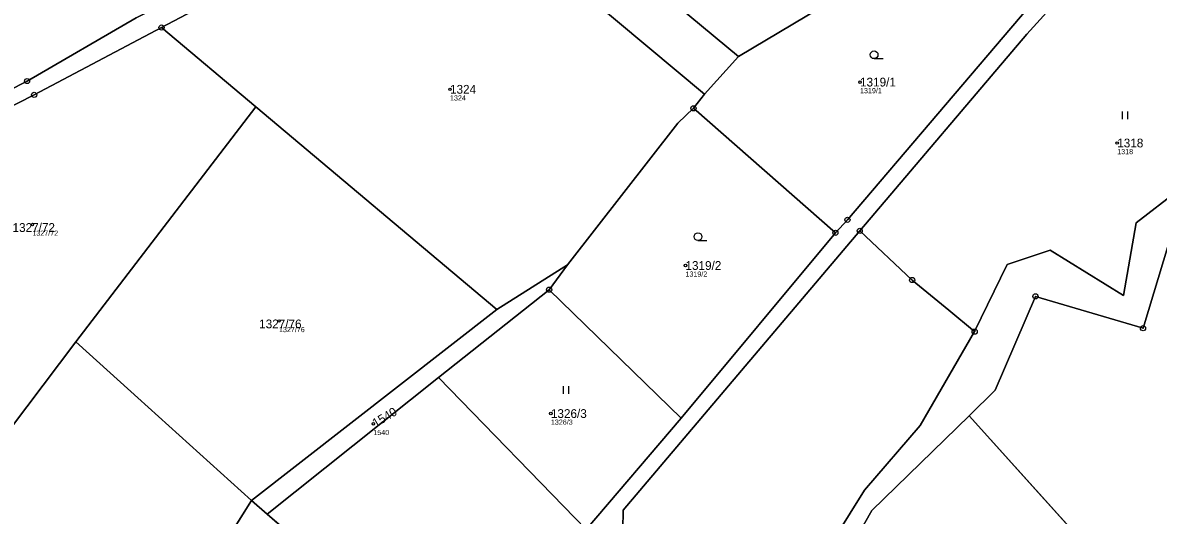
# Model space of a CAD drawing. Extents: x -658203 to -653176, y -1156738 to -1151709.
# Drawn here: x -654131.6 to -653911.6, y -1153775.6 to -1153680.3 of the extents above; entities that cross this region are included whole.
import ezdxf

# ---------------------------------------------------------------- set-up
doc = ezdxf.new("R2010")
doc.units = 0
for name, color, linetype in [('Vrstva 1', 7, 'Continuous'), ('Vrstva 2', 7, 'Continuous'), ('Vrstva 3', 7, 'Continuous'), ('Vrstva 50', 7, 'Continuous'), ('Vrstva 51', 7, 'Continuous'), ('Vrstva 8', 7, 'Continuous')]:
    doc.layers.add(name, color=color, linetype=linetype)

msp = doc.modelspace()

# ---------------------------------------------------------------- linework, layer by layer
at = {"layer": 'Vrstva 1'}
for p, q in [((-653992.89, -1153686.82), (-654040.05, -1153647.73)), ((-654049.64, -1153652.13), (-654104.68, -1153681.2)), ((-654049.64, -1153652.13), (-653999.5, -1153694.09)), ((-653974.59, -1153675.93), (-653992.89, -1153686.82)), ((-653971.8, -1153718.42), (-653936.78, -1153677.41)), ((-654104.68, -1153681.2), (-654086.44, -1153696.52)), ((-653992.89, -1153686.82), (-653999.5, -1153694.09)), ((-653999.5, -1153694.09), (-654001.63, -1153696.83)), ((-654121.27, -1153742.03), (-654086.44, -1153696.52)), ((-654086.44, -1153696.52), (-654039.7, -1153735.75)), ((-654001.63, -1153696.83), (-653974.13, -1153720.92)), ((-653974.13, -1153720.92), (-653971.8, -1153718.42)), ((-654004, -1153756.79), (-653974.13, -1153720.92)), ((-654026.01, -1153727.14), (-654039.7, -1153735.75)), ((-654026.01, -1153727.14), (-654029.6, -1153731.94)), ((-653947.15, -1153740.06), (-653940.86, -1153727.05)), ((-654029.6, -1153731.94), (-654051.01, -1153748.96)), ((-654029.6, -1153731.94), (-654004, -1153756.79)), ((-654039.7, -1153735.75), (-654087.28, -1153772.77)), ((-654121.27, -1153742.03), (-654137.19, -1153762.98)), ((-654087.28, -1153772.77), (-654121.27, -1153742.03)), ((-654051.01, -1153748.96), (-654084.24, -1153775.37)), ((-654022.41, -1153778.36), (-654051.01, -1153748.96)), ((-653943.16, -1153751.42), (-653948.21, -1153756.34)), ((-654022.41, -1153778.36), (-654004, -1153756.79)), ((-653948.21, -1153756.34), (-653889.23, -1153821.76)), ((-654141.1, -1153858.51), (-654087.28, -1153772.77)), ((-654087.28, -1153772.77), (-654084.24, -1153775.37)), ((-654084.24, -1153775.37), (-654044.67, -1153809.36))]:
    msp.add_line(p, q, dxfattribs=at)
for points in [[(-654274.56, -1153742.66), (-654212.41, -1153727.82), (-654205.86, -1153725.52), (-654182.96, -1153717.24), (-654164.69, -1153708.82), (-654130.74, -1153691.56), (-654109.63, -1153679.34), (-654045.69, -1153646.74), (-654018.83, -1153634.48), (-654003.08, -1153628.92), (-653982.27, -1153624.68), (-653954.1, -1153620.58)], [(-653917.19, -1153660.63), (-653937.02, -1153682.48), (-653969.42, -1153720.56)], [(-654104.68, -1153681.2), (-654129.37, -1153694.24), (-654163.32, -1153711.49), (-654176.75, -1153717.78)], [(-654001.63, -1153696.83), (-654004.65, -1153699.74), (-654026.01, -1153727.14)], [(-653940.86, -1153727.05), (-653932.55, -1153724.3), (-653918.32, -1153733.05), (-653915.83, -1153719.01), (-653907.63, -1153712.67), (-653890.35, -1153709), (-653874.17, -1153697.87)], [(-653858.4, -1153721.02), (-653854.88, -1153715.78), (-653865.85, -1153707.59), (-653874.46, -1153707.88), (-653890.49, -1153717.03), (-653909.56, -1153722.92), (-653914.53, -1153739.39)], [(-654021.11, -1153883.25), (-653996.47, -1153805.14), (-654015.37, -1153782.13), (-654015.28, -1153774.6), (-653969.42, -1153720.56)], [(-653969.42, -1153720.56), (-653959.26, -1153730.07), (-653952.17, -1153735.93), (-653947.15, -1153740.06)], [(-653914.53, -1153739.39), (-653935.37, -1153733.23), (-653943.16, -1153751.42)], [(-653947.15, -1153740.06), (-653957.73, -1153758.21), (-653968.5, -1153770.72), (-653976.84, -1153784.12), (-653989.26, -1153792.68), (-653989.12, -1153805.4), (-653951.99, -1153875.16), (-653959.91, -1153887.05), (-653978.81, -1153887.7), (-653985.03, -1153895.43), (-653986.39, -1153915.3), (-653985.04, -1153919.01)], [(-653946.46, -1153873.3), (-653946.46, -1153867.46), (-653962.99, -1153843.94), (-653960.81, -1153833.56), (-653983.35, -1153805.25), (-653981.15, -1153799.48), (-653967.06, -1153774.71), (-653948.21, -1153756.34)]]:
    msp.add_lwpolyline(points, dxfattribs=at)
at = {"layer": 'Vrstva 3'}
for p, q in [((-653966.63, -1153687.22), (-653964.88, -1153687.22)), ((-653918.5, -1153698.93), (-653918.5, -1153697.43)), ((-653917.5, -1153698.93), (-653917.5, -1153697.43)), ((-654000.76, -1153722.43), (-653999.01, -1153722.43)), ((-654026.8, -1153752.1), (-654026.8, -1153750.6)), ((-654025.8, -1153752.1), (-654025.8, -1153750.6))]:
    msp.add_line(p, q, dxfattribs=at)
for centre in [(-653966.63, -1153686.47), (-654000.76, -1153721.68)]:
    msp.add_circle(centre, 0.75, dxfattribs=at)
at = {"layer": 'Vrstva 50'}
for centre in [(-654048.8, -1153693.16), (-653969.36, -1153691.76), (-653919.53, -1153703.55), (-654129.71, -1153719.34), (-654003.18, -1153727.26), (-654081.93, -1153738), (-654029.25, -1153755.92), (-654063.65, -1153757.92)]:
    msp.add_circle(centre, 0.25, dxfattribs=at)
at = {"layer": 'Vrstva 51'}
for points in [[(-654164.69, -1153708.82), (-654130.74, -1153691.56), (-654109.63, -1153679.34), (-654045.69, -1153646.74), (-654018.83, -1153634.48), (-654003.08, -1153628.92), (-653982.27, -1153624.68), (-653954.1, -1153620.58), (-653924.53, -1153614.97), (-653910.59, -1153613.29)], [(-653896.8, -1153670.3), (-653924.97, -1153642.27), (-653954.1, -1153620.58), (-653982.27, -1153624.68), (-654003.08, -1153628.92), (-654018.83, -1153634.48), (-654045.69, -1153646.74), (-654109.63, -1153679.34), (-654130.74, -1153691.56), (-654164.69, -1153708.82)], [(-654163.32, -1153711.49), (-654129.37, -1153694.24), (-654104.68, -1153681.2), (-654049.64, -1153652.13), (-654044.38, -1153649.35), (-654040.05, -1153647.73), (-654017.94, -1153639.46), (-654001.71, -1153633.77), (-653978.32, -1153628.93), (-653962.38, -1153627.57), (-653956.6, -1153627.08), (-653946.22, -1153631.68), (-653898.48, -1153672.9)], [(-654015.37, -1153782.13), (-654015.28, -1153774.6), (-653969.42, -1153720.56), (-653937.02, -1153682.48), (-653917.19, -1153660.63), (-653920.21, -1153658.01), (-653936.78, -1153677.41), (-653971.8, -1153718.42), (-653974.13, -1153720.92), (-654004, -1153756.79), (-654022.41, -1153778.36)], [(-653907.63, -1153712.67), (-653915.83, -1153719.01), (-653918.32, -1153733.05), (-653932.55, -1153724.3), (-653940.86, -1153727.05), (-653947.15, -1153740.06), (-653957.73, -1153758.21), (-653968.5, -1153770.72), (-653976.84, -1153784.12), (-653989.26, -1153792.68), (-653989.12, -1153805.4), (-653951.99, -1153875.16), (-653959.91, -1153887.05), (-653978.81, -1153887.7)], [(-653981.15, -1153799.48), (-653967.06, -1153774.71), (-653948.21, -1153756.34), (-653943.16, -1153751.42), (-653935.37, -1153733.23), (-653914.53, -1153739.39), (-653909.56, -1153722.92)], [(-653909.56, -1153722.92), (-653914.53, -1153739.39), (-653935.37, -1153733.23), (-653943.16, -1153751.42), (-653948.21, -1153756.34), (-653889.23, -1153821.76)]]:
    msp.add_lwpolyline(points, dxfattribs=at)
for points in [[(-654040.05, -1153647.73), (-653992.89, -1153686.82), (-653974.59, -1153675.93), (-654017.94, -1153639.46)], [(-654040.05, -1153647.73), (-654044.38, -1153649.35), (-654049.64, -1153652.13), (-653999.5, -1153694.09), (-653992.89, -1153686.82)], [(-654039.7, -1153735.75), (-654026.01, -1153727.14), (-654004.65, -1153699.74), (-654001.63, -1153696.83), (-653999.5, -1153694.09), (-654049.64, -1153652.13), (-654104.68, -1153681.2), (-654086.44, -1153696.52)], [(-653915.83, -1153719.01), (-653907.63, -1153712.67), (-653890.35, -1153709), (-653874.17, -1153697.87), (-653900.1, -1153675.42), (-653917.19, -1153660.63), (-653937.02, -1153682.48), (-653969.42, -1153720.56), (-653959.26, -1153730.07), (-653952.17, -1153735.93), (-653947.15, -1153740.06), (-653940.86, -1153727.05), (-653932.55, -1153724.3), (-653918.32, -1153733.05)], [(-653974.59, -1153675.93), (-653992.89, -1153686.82), (-653999.5, -1153694.09), (-654001.63, -1153696.83), (-653974.13, -1153720.92), (-653971.8, -1153718.42), (-653936.78, -1153677.41), (-653953.37, -1153663.3)], [(-654086.44, -1153696.52), (-654104.68, -1153681.2), (-654129.37, -1153694.24), (-654163.32, -1153711.49), (-654176.75, -1153717.78), (-654172.83, -1153722.27), (-654137.19, -1153762.98), (-654121.27, -1153742.03)], [(-654121.27, -1153742.03), (-654087.28, -1153772.77), (-654039.7, -1153735.75), (-654086.44, -1153696.52)], [(-654004, -1153756.79), (-653974.13, -1153720.92), (-654001.63, -1153696.83), (-654004.65, -1153699.74), (-654026.01, -1153727.14), (-654029.6, -1153731.94)], [(-653947.15, -1153740.06), (-653952.17, -1153735.93), (-653959.26, -1153730.07), (-653969.42, -1153720.56), (-654015.28, -1153774.6), (-654015.37, -1153782.13), (-653996.47, -1153805.14), (-654021.11, -1153883.25), (-654022.42, -1153885.32), (-653994.01, -1153915.3), (-653985.04, -1153919.01), (-653986.39, -1153915.3), (-653985.03, -1153895.43), (-653978.81, -1153887.7), (-653959.91, -1153887.05), (-653951.99, -1153875.16), (-653989.12, -1153805.4), (-653989.26, -1153792.68), (-653976.84, -1153784.12), (-653968.5, -1153770.72), (-653957.73, -1153758.21)], [(-654039.7, -1153735.75), (-654087.28, -1153772.77), (-654084.24, -1153775.37), (-654051.01, -1153748.96), (-654029.6, -1153731.94), (-654026.01, -1153727.14)], [(-654051.01, -1153748.96), (-654022.41, -1153778.36), (-654004, -1153756.79), (-654029.6, -1153731.94)], [(-654087.28, -1153772.77), (-654121.27, -1153742.03), (-654137.19, -1153762.98), (-654183.34, -1153823.41), (-654180.54, -1153825.74), (-654172.14, -1153832.72), (-654141.1, -1153858.51)], [(-654044.67, -1153809.36), (-654042.63, -1153811.56), (-654012.55, -1153839.5), (-654002.24, -1153806.85), (-654004.41, -1153800.12), (-654022.41, -1153778.36), (-654051.01, -1153748.96), (-654084.24, -1153775.37)], [(-653946.46, -1153873.3), (-653894.11, -1153931.05), (-653891.48, -1153922.01), (-653895.04, -1153837.72), (-653889.23, -1153821.76), (-653948.21, -1153756.34), (-653967.06, -1153774.71), (-653981.15, -1153799.48), (-653983.35, -1153805.25), (-653960.81, -1153833.56), (-653962.99, -1153843.94), (-653946.46, -1153867.46)], [(-654044.67, -1153809.36), (-654084.24, -1153775.37), (-654087.28, -1153772.77), (-654141.1, -1153858.51), (-654118.01, -1153877.7), (-654112.24, -1153876.12), (-654092.95, -1153857.06)]]:
    msp.add_lwpolyline(points, close=True, dxfattribs=at)
at = {"layer": 'Vrstva 8'}
for centre, radius in [((-654104.68, -1153681.2), 0.5), ((-654104.68, -1153681.2), 0.0303), ((-654130.74, -1153691.56), 0.5), ((-654130.74, -1153691.56), 0.0303), ((-654129.37, -1153694.24), 0.5), ((-654129.37, -1153694.24), 0.0303), ((-654001.63, -1153696.83), 0.5), ((-654001.63, -1153696.83), 0.0303), ((-653971.8, -1153718.42), 0.5), ((-653971.8, -1153718.42), 0.0303), ((-653974.13, -1153720.92), 0.5), ((-653974.13, -1153720.92), 0.0303), ((-653969.42, -1153720.56), 0.5), ((-653969.42, -1153720.56), 0.0303), ((-653959.26, -1153730.07), 0.5), ((-653959.26, -1153730.07), 0.0303), ((-654029.6, -1153731.94), 0.5), ((-654029.6, -1153731.94), 0.0303), ((-653935.37, -1153733.23), 0.5), ((-653935.37, -1153733.23), 0.0303), ((-653947.15, -1153740.06), 0.5), ((-653914.53, -1153739.39), 0.5), ((-653914.53, -1153739.39), 0.0303), ((-653947.15, -1153740.06), 0.0303)]:
    msp.add_circle(centre, radius, dxfattribs=at)

# ---------------------------------------------------------------- texts
at = {"layer": 'Vrstva 2'}
for s, p in [('1319/1', (-653969.36, -1153692.61)), ('1324', (-654048.8, -1153694.01)), ('1318', (-653919.53, -1153704.4)), ('1327/72', (-654133.55, -1153720.76)), ('1319/2', (-654003.18, -1153728.11)), ('1327/76', (-654085.77, -1153739.42)), ('1326/3', (-654029.25, -1153756.77))]:
    msp.add_text(s, height=1.7, dxfattribs=at).set_placement(p)
msp.add_text('1540', height=1.7, rotation=31, dxfattribs=at).set_placement((-654063.21, -1153758.65))
at = {"layer": 'Vrstva 50'}
for s, p in [('1319/1', (-653969.36, -1153693.92)), ('1324', (-654048.8, -1153695.32)), ('1318', (-653919.53, -1153705.71)), ('1327/72', (-654129.71, -1153721.5)), ('1319/2', (-654003.18, -1153729.42)), ('1327/76', (-654081.93, -1153740.16)), ('1326/3', (-654029.25, -1153758.08)), ('1540', (-654063.65, -1153760.08))]:
    msp.add_text(s, height=1, dxfattribs=at).set_placement(p)

doc.saveas('drawing.dxf')
